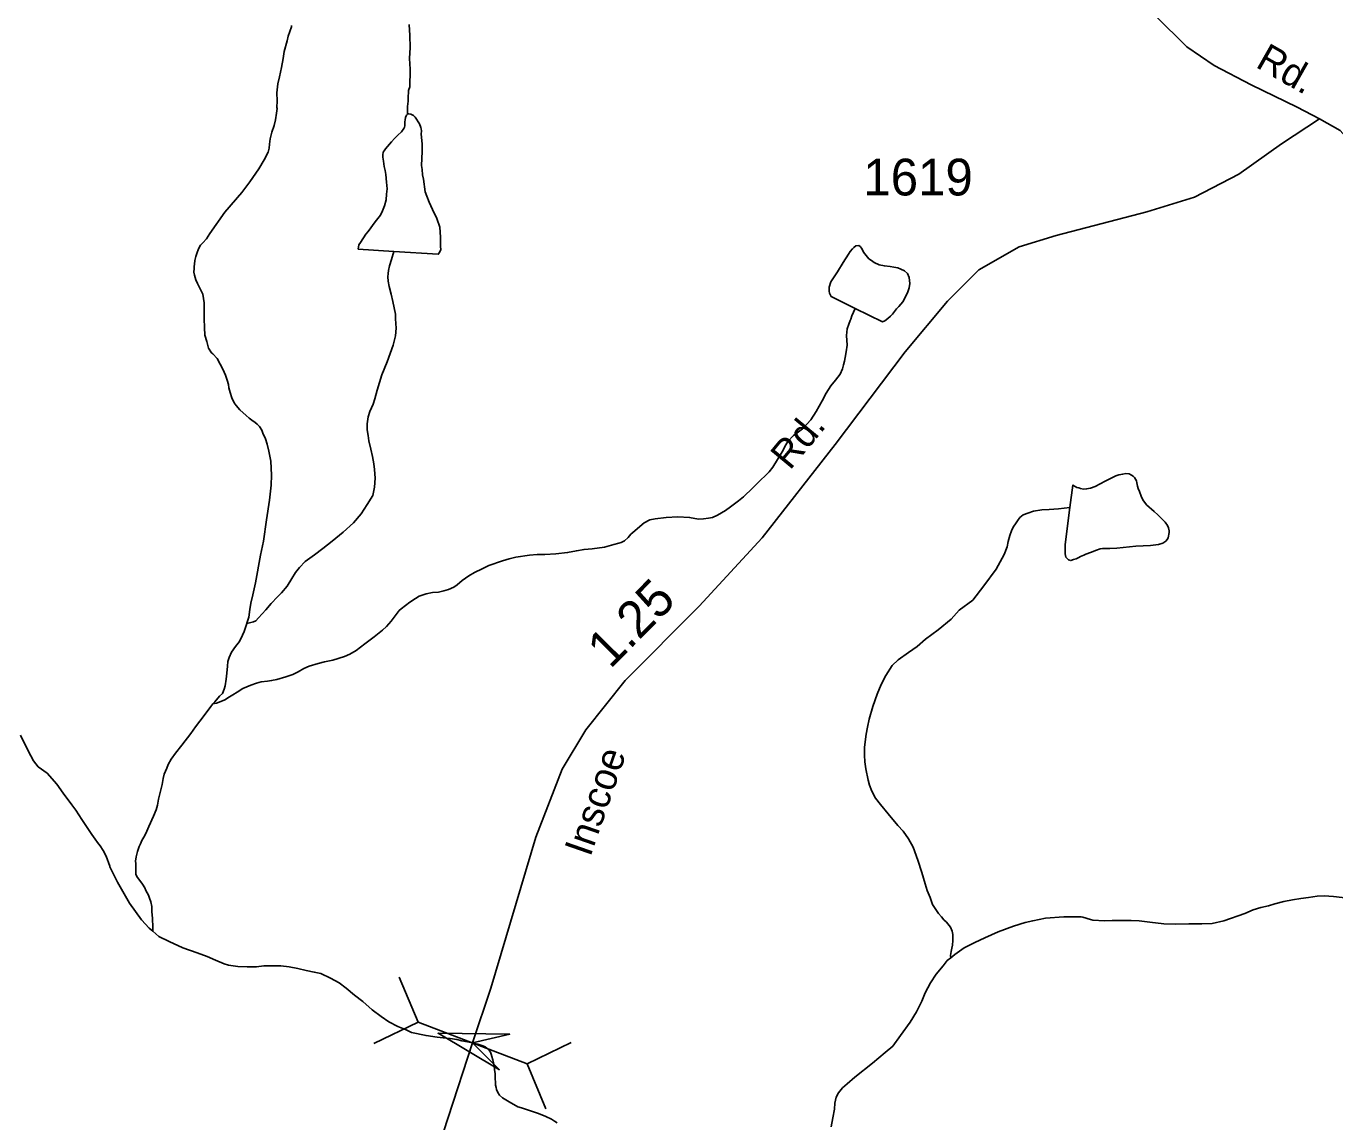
# Model space of a CAD drawing. Extents: x 2126262 to 2293712, y 749403 to 919119.
# Drawn here: x 2263203 to 2267650, y 846714 to 850438 of the extents above; entities that cross this region are included whole.
import ezdxf

# ---------------------------------------------------------------- set-up
doc = ezdxf.new("R2010")
doc.units = 0
for name, color, linetype in [('Exist Hydrographic Creek Single Shore', 7, 'Continuous'), ('Exist Hydrographic Misc Water Feature', 7, 'Continuous'), ('Exist Hydrographic Pond Under 1500 Sq Ft', 7, 'Continuous'), ('Exist Road Secondary Mileage Hundredths English Label', 7, 'Continuous'), ('Exist Road Secondary Structure Pipe Attributed CELL', 7, 'Continuous'), ('Exist Road Secondary Structure Pipe CELL', 7, 'Continuous'), ('Exist Road Secondary Type 51 Attributed', 7, 'Continuous'), ('Exist Road Secondary Type 51 Label', 7, 'Continuous'), ('Exist Road Secondary Type 51 Number Label', 7, 'Continuous')]:
    doc.layers.add(name, color=color, linetype=linetype)

msp = doc.modelspace()

# ---------------------------------------------------------------- linework, layer by layer
at = {"layer": 'Exist Hydrographic Creek Single Shore'}
for points in [[(2263183.7, 848027.7), (2263210.2, 847974.7), (2263228.5, 847940.5), (2263244.5, 847920.5), (2263274.8, 847898.6), (2263306.9, 847861.2), (2263329.5, 847831.2), (2263357.9, 847791.9), (2263372, 847773.6), (2263392, 847742), (2263408.5, 847718), (2263426.7, 847690.4), (2263437.2, 847674.8), (2263446.1, 847663.8), (2263455, 847652.1), (2263464.9, 847636.5), (2263475, 847616.6), (2263487.4, 847582.6), (2263487.4, 847580.9), (2263513.8, 847528.9), (2263554.7, 847457.5), (2263595.1, 847399.9), (2263621.5, 847372.5), (2263633.4, 847361.4)], [(2263633.4, 847361.4), (2263653.7, 847343.9), (2263689.7, 847326.8), (2263735.8, 847305.2), (2263784.4, 847287.8), (2263818.2, 847275.6), (2263846.2, 847263.5), (2263876.4, 847250.7), (2263890.4, 847246.2), (2263922.5, 847242.2), (2263954.3, 847240.9), (2263986.4, 847240.9), (2264010.4, 847243.7), (2264042.6, 847244), (2264068.5, 847244.1), (2264096.6, 847240.3), (2264126.3, 847234.7), (2264154.4, 847228.6), (2264182.5, 847223.1), (2264198.5, 847219.5), (2264204.4, 847217.7), (2264237.5, 847202.3), (2264266.7, 847185.9), (2264290.9, 847168.3), (2264319.3, 847144.8), (2264347.4, 847122.9), (2264379.6, 847095), (2264409.6, 847071.4), (2264435.8, 847053.8), (2264466, 847037.4), (2264494.3, 847026.4), (2264512.2, 847017.8), (2264562.4, 847006.9), (2264600.4, 847001.2), (2264620.7, 846999.1), (2264644.6, 846997), (2264666.5, 846993.9), (2264683.5, 846989.6), (2264715.5, 846982.9), (2264727.6, 846980), (2264738.3, 846977.7), (2264754.6, 846972.4), (2264762.7, 846968.3), (2264769.8, 846963.2), (2264777.9, 846955.5), (2264780.7, 846950.6), (2264783.8, 846943.3), (2264786, 846935.7), (2264789, 846924.1), (2264791.1, 846914.3), (2264793.2, 846904.4), (2264795.2, 846890.6), (2264796.4, 846884.6), (2264797.5, 846876.4), (2264797.4, 846870.8), (2264797.5, 846858.4), (2264797.7, 846850.2), (2264797.9, 846844.6), (2264798.4, 846838), (2264799.9, 846830.4), (2264801.4, 846823.8), (2264806.1, 846813.3), (2264811.8, 846804.9), (2264822.1, 846794.9), (2264845.1, 846781.3), (2264874.3, 846764.9), (2264886.3, 846761.4), (2264910.5, 846753.7), (2264944.3, 846742.2), (2264969.7, 846731.8), (2264988.9, 846722.5), (2264998.2, 846715.8), (2265007.6, 846710.7)]]:
    msp.add_lwpolyline(points, dxfattribs=at)
at = {"layer": 'Exist Hydrographic Misc Water Feature'}
for points in [[(2264105.3, 850440.8), (2264105.2, 850436.5), (2264093.4, 850405), (2264089.8, 850388.6), (2264079.9, 850352.8), (2264076.4, 850328.2), (2264070.5, 850297.8), (2264064.6, 850266.2), (2264058.9, 850242.3), (2264055.3, 850212.2), (2264055.7, 850184.3), (2264055.6, 850162), (2264055.8, 850158.1), (2264053.8, 850142.4), (2264050.8, 850120.5), (2264046.1, 850100.9), (2264038.4, 850078.1), (2264032.7, 850055.9), (2264030.3, 850037.3), (2264029.1, 850024.2), (2264025.2, 850010.1), (2264011.5, 849983.5), (2263993.8, 849953.4), (2263963.7, 849909.1), (2263936.4, 849872.6), (2263878.9, 849806.5), (2263827.9, 849733.8), (2263816, 849716), (2263803.9, 849701.5), (2263796.2, 849693.4), (2263792.2, 849687.9), (2263787.4, 849678.2), (2263784.6, 849669.1), (2263782.5, 849661.9), (2263780.3, 849655.4), (2263776.8, 849641.4), (2263774.9, 849629.3), (2263773.7, 849621.1), (2263773.6, 849614.5), (2263773.3, 849602.1), (2263775.1, 849591.5), (2263779.3, 849575.7), (2263785, 849563.5), (2263791, 849552.5), (2263803.9, 849527), (2263807.9, 849498), (2263808.3, 849470.1), (2263808.4, 849443.9), (2263808.8, 849413.7), (2263810.9, 849388.1), (2263817.3, 849366), (2263823.1, 849343.6), (2263833.6, 849327.9), (2263837.4, 849324.6), (2263851.9, 849308.5), (2263862.6, 849289.6), (2263871.1, 849273), (2263880.9, 849252.2), (2263886.1, 849235), (2263890.4, 849220.8), (2263892.4, 849208.6), (2263896.7, 849192.8), (2263902.6, 849174.6), (2263910.1, 849158.1), (2263916.8, 849149.1), (2263929.3, 849134.7), (2263950.5, 849114.6), (2263961.5, 849105.5), (2263969.9, 849099.4), (2263981.5, 849091), (2263988.3, 849085.3), (2263995.7, 849077.6), (2264003.6, 849065.3), (2264008, 849055.3), (2264016.1, 849035.5), (2264022.3, 849018), (2264028.4, 848994.2), (2264034.9, 848959.7), (2264037.2, 848912), (2264035.5, 848877.6), (2264029.8, 848827.6), (2264020.2, 848759.9), (2264009.2, 848687.9), (2263999.7, 848639.6), (2263982.7, 848545.8), (2263973, 848505), (2263967.1, 848477.3), (2263963.4, 848455), (2263959.9, 848428.9), (2263953.6, 848409.3), (2263953.5, 848407.7)], [(2264504.9, 850444), (2264507, 850406.2), (2264507.8, 850365.9), (2264506.1, 850328.2)], [(2264506.1, 850328.2), (2264508, 850292), (2264508.4, 850268.4), (2264506.8, 850254.3), (2264506.7, 850232.4), (2264502.8, 850220), (2264503, 850211.8), (2264501.1, 850200.3), (2264501, 850193.8), (2264501.1, 850183.9), (2264499.4, 850165.9), (2264499.3, 850157.7), (2264499.5, 850139.7)], [(2264452.1, 849672.6), (2264444.3, 849644.9), (2264438.3, 849623.7), (2264434.4, 849608), (2264432.9, 849597.6), (2264432.6, 849586.1), (2264433.6, 849571.3), (2264436.9, 849553.2), (2264443.2, 849527.5), (2264449.6, 849502.1), (2264453.7, 849481.4), (2264457.9, 849459.9), (2264457.9, 849443.5), (2264460.5, 849411.7), (2264458.6, 849386.1), (2264450.8, 849353.5), (2264429.6, 849297.5), (2264411.9, 849253.6), (2264396.4, 849201.4), (2264388.6, 849171.1), (2264382.6, 849153.2), (2264371.3, 849128.2), (2264365.4, 849110.9), (2264361.6, 849086.4), (2264361.5, 849066.7), (2264365.7, 849046.9), (2264367.9, 849028.8), (2264374.2, 849000.8), (2264380.6, 848975.4), (2264384.7, 848950.8), (2264386.9, 848931), (2264388.9, 848901.5), (2264387.3, 848871), (2264381.8, 848843.2), (2264362.1, 848812.5), (2264342.1, 848781.1), (2264315.9, 848750.5), (2264280.8, 848718.4), (2264243.1, 848688), (2264211.4, 848663.1), (2264183.4, 848641.7), (2264151.8, 848618.4), (2264132, 848598.5), (2264118.2, 848580.7), (2264106.3, 848560.3), (2264090.7, 848534.4), (2264070.8, 848511.8), (2264057.1, 848498.3), (2264035.3, 848475.8), (2264017.2, 848453.9), (2264005.4, 848441), (2263993.3, 848427.5), (2263983.6, 848416.9), (2263975.6, 848413.1), (2263953.5, 848407.7)], [(2266020.2, 849478.4), (2266009.2, 849454), (2266005.4, 849441.9), (2266003.6, 849437.7), (2265999.4, 849425.7), (2265993.5, 849409.4), (2265991.1, 849386.5), (2265992.7, 849354.3), (2265990.3, 849331.4), (2265986.6, 849311.8), (2265984.7, 849299.7), (2265980.8, 849287.3), (2265976.9, 849273.6), (2265969, 849255.7), (2265953.2, 849235.4), (2265937.7, 849215.4), (2265921.8, 849191.1), (2265908.1, 849165.2), (2265888.3, 849128.5), (2265870.3, 849100.3), (2265841.2, 849069.8), (2265822.8, 849056.1), (2265811.2, 849046.5), (2265791.7, 849026.5), (2265781.9, 849009.3), (2265775.4, 848997.3), (2265740.1, 848939.7), (2265728.3, 848923.5), (2265686.7, 848882.7), (2265672.7, 848868.9), (2265640.9, 848838.4), (2265624.2, 848825), (2265597.2, 848804.2), (2265579.6, 848792.1), (2265552.3, 848775.6), (2265536.1, 848768.4), (2265521.6, 848765.5), (2265505.2, 848763.5), (2265487.8, 848762.9), (2265457.7, 848768.4), (2265417.7, 848770.2), (2265377.7, 848767.8), (2265340.2, 848763.6), (2265322.1, 848759.8), (2265303.8, 848749.6), (2265288.2, 848737.5), (2265272.1, 848723.1), (2265258.4, 848711.2), (2265248.7, 848700.6), (2265236.6, 848689.4), (2265225.4, 848683), (2265216.8, 848680.9), (2265200.6, 848676.3), (2265168.6, 848667.8), (2265126.8, 848661.5), (2265098.9, 848659.4), (2265072.9, 848655), (2265042.9, 848649.1), (2265003.5, 848644.4), (2264965.4, 848642.5), (2264939.2, 848642.4), (2264913.2, 848639.7), (2264867.1, 848633.1), (2264844.1, 848628), (2264821.6, 848620.9), (2264775.7, 848604.8), (2264752.8, 848593.8), (2264726.3, 848581.2), (2264708, 848570.1), (2264685.1, 848554.2), (2264668.1, 848539.8), (2264656.4, 848531.8), (2264638.5, 848523), (2264622.4, 848519.4), (2264604.6, 848514.9), (2264584.5, 848512.7), (2264562.4, 848508.2), (2264539.3, 848500.5), (2264526.7, 848492.5), (2264507.1, 848479.8), (2264477.1, 848457.5), (2264471.1, 848452), (2264443.4, 848415.5), (2264427.3, 848397.2), (2264413.9, 848385), (2264385.9, 848362.6), (2264354.3, 848338.7), (2264324.3, 848316.3), (2264302.7, 848303.7), (2264284.5, 848295.8), (2264244.9, 848283.5), (2264216.9, 848277.6), (2264195.1, 848271.5), (2264165.1, 848263.2), (2264147.2, 848254.4), (2264127.6, 848243.3), (2264109.4, 848234.9)], [(2266750.4, 848802.3), (2266711.3, 848798.2), (2266679.1, 848795.6), (2266654.8, 848793.8), (2266626.8, 848789.4), (2266607, 848783.3), (2266591.1, 848777), (2266580.5, 848768.1), (2266571.7, 848756.8), (2266567.6, 848750.3), (2266557.5, 848735.1), (2266551.6, 848722.8), (2266546.1, 848706.5), (2266540.1, 848686.3), (2266536.4, 848668.3), (2266526.7, 848642.3), (2266499.1, 848592), (2266457.6, 848535.5), (2266420.2, 848487.7), (2266374.2, 848452.6), (2266346.6, 848423), (2266302.9, 848386.1), (2266259.3, 848354.2), (2266231.5, 848329.2), (2266201.6, 848309.5), (2266166, 848284.7), (2266145.9, 848264.8), (2266124.5, 848230.8), (2266108.8, 848200.6), (2266095.7, 848167.4), (2266080, 848125.7), (2266067.7, 848082.7), (2266061.9, 848055.6), (2266058.1, 848032.1), (2266054.6, 848005.9), (2266052.6, 847986.3), (2266052, 847960.7), (2266053.2, 847937.7), (2266056.6, 847914), (2266064.7, 847875.1), (2266069.6, 847858), (2266077, 847838.1), (2266090, 847813.9), (2266106.6, 847792.3), (2266132.8, 847760.6), (2266165.1, 847721.5), (2266183.4, 847701.5), (2266201.6, 847675.5), (2266217.7, 847647.3), (2266233.9, 847603.6), (2266246.4, 847561.4), (2266258.8, 847523.4), (2266265.2, 847499.7), (2266275.2, 847476.5), (2266283.5, 847452.4), (2266289.6, 847442.4), (2266303.9, 847422.4), (2266313.8, 847410.1), (2266322.2, 847400.7), (2266330.2, 847392.4), (2266344.3, 847375), (2266350.2, 847362.4), (2266352.3, 847350.9), (2266352.4, 847342.7), (2266352.5, 847330.6), (2266350.9, 847314.9), (2266348.7, 847304.4), (2266347.1, 847293), (2266344.9, 847278.9), (2266345.1, 847271.7)], [(2263953.5, 848407.7), (2263944.1, 848381), (2263938.3, 848368.6), (2263928.3, 848346.9), (2263914.5, 848329.1), (2263900.7, 848310.4), (2263893.1, 848292.5), (2263888.9, 848278.8), (2263887.2, 848262.4), (2263885.4, 848238.5), (2263883.4, 848218.2), (2263879.6, 848196), (2263876.1, 848184.6), (2263869.9, 848170), (2263860.2, 848160.3), (2263844.1, 848142), (2263837.7, 848134.5)], [(2264109.4, 848234.9), (2264085.6, 848226.2), (2264055.6, 848217.9), (2264037.4, 848214), (2264023.6, 848212), (2264001.3, 848209.2), (2263985.8, 848205.3), (2263966.9, 848198.5), (2263939.8, 848186.5), (2263920.2, 848174.8), (2263905.9, 848165.9), (2263894.3, 848159), (2263878, 848148.5), (2263864.4, 848142.2), (2263849.5, 848136.9), (2263837.7, 848134.5)], [(2263837.7, 848134.5), (2263830.6, 848125.8), (2263808, 848095.1), (2263779, 848057), (2263762.5, 848034.4), (2263731.8, 847994.1), (2263710.5, 847966.6), (2263696.3, 847946.6), (2263686.1, 847928.8), (2263680.9, 847915.7), (2263672, 847895.3), (2263668.7, 847880.6), (2263665, 847860.3), (2263661.4, 847842.3), (2263657.1, 847828.3), (2263653.5, 847810.4), (2263649.5, 847790.1), (2263644.6, 847774.5), (2263635.9, 847753.3), (2263620.1, 847717.6), (2263610.4, 847694.2), (2263603.6, 847681.2), (2263596.8, 847669.8), (2263591.6, 847659.1), (2263586.9, 847649.4), (2263581.6, 847632.4), (2263577.3, 847615.1), (2263575.3, 847599.8), (2263575.5, 847591.6), (2263575.5, 847577.5), (2263575.7, 847569.2), (2263575.6, 847565.3), (2263576, 847555.5), (2263579.8, 847547.8), (2263599, 847521.2), (2263606.3, 847509.6), (2263610.3, 847499.7), (2263618.5, 847484.1), (2263622.6, 847474.1), (2263626.6, 847461.6), (2263630.5, 847446.1), (2263630.8, 847428), (2263633, 847405.7), (2263633.1, 847395.9), (2263633.2, 847384.4), (2263633.6, 847372.2), (2263633.4, 847361.4)], [(2267704.9, 847473.1), (2267645.6, 847479.9), (2267614.5, 847482.2), (2267590.5, 847480.4), (2267560.9, 847476.1), (2267535, 847473.3), (2267506.7, 847469), (2267476.7, 847463.1), (2267447, 847454.5), (2267424.9, 847448.4), (2267398.9, 847442.4), (2267372.8, 847434), (2267344.3, 847422.2), (2267273.3, 847397.4), (2267233.4, 847388.4), (2267198.6, 847386.8), (2267154, 847386.8), (2267107.7, 847386.1), (2267069.7, 847386.9), (2267021.6, 847392.8), (2266985.6, 847396.8), (2266957.8, 847398.4), (2266937.8, 847397.8), (2266917.8, 847398.2), (2266893.8, 847398.1), (2266867.6, 847397.6), (2266827.6, 847399.4), (2266819.7, 847401.2), (2266793.7, 847409), (2266787.5, 847410.8), (2266729.7, 847410.3), (2266667.6, 847406), (2266623.8, 847397.1), (2266597.8, 847391.1), (2266558.5, 847379.4), (2266506, 847360.2), (2266460.6, 847339.8), (2266426.5, 847323.1), (2266390.7, 847305.2), (2266359.1, 847282.9), (2266345.1, 847271.7)], [(2266345.1, 847271.7), (2266333.4, 847262.7), (2266319.2, 847244.3), (2266295.4, 847216), (2266276, 847186.2), (2266258.3, 847152.1), (2266246.5, 847123.5), (2266228.7, 847087.8), (2266207, 847053.1), (2266173.9, 847006.9), (2266147.9, 846971.4), (2266122.2, 846949), (2266079.2, 846913.1), (2266019.1, 846865.8), (2265993.4, 846843.4), (2265977.4, 846829), (2265963.6, 846812.9), (2265955.4, 846797.6), (2265951.7, 846777), (2265950, 846757.4), (2265944.1, 846727.3), (2265938.5, 846696.9)]]:
    msp.add_lwpolyline(points, dxfattribs=at)
at = {"layer": 'Exist Hydrographic Pond Under 1500 Sq Ft'}
for points in [[(2264499.5, 850139.7), (2264495.5, 850135.8), (2264491.8, 850128.4), (2264490.9, 850120.2), (2264490.1, 850113.7), (2264490, 850108.1), (2264489.9, 850099.9), (2264488.4, 850095), (2264486.4, 850090.1), (2264478.6, 850078.8), (2264466.2, 850067.6), (2264454.5, 850056.3), (2264444.5, 850045.7), (2264438.1, 850037.7), (2264430.7, 850029.6), (2264424.9, 850021.5), (2264420.2, 850015.1), (2264416.8, 850009.6), (2264415, 850001.4), (2264414.8, 849993.2), (2264417.2, 849979), (2264419.4, 849961), (2264423.4, 849947.8), (2264425.7, 849933.9), (2264427.8, 849907.6), (2264430, 849885.3), (2264428.3, 849867.3), (2264426.6, 849847.6), (2264420.9, 849827.4), (2264414.7, 849811.2), (2264407.1, 849795.6), (2264389.3, 849773), (2264365.3, 849740.7), (2264357.6, 849731), (2264339.6, 849702.8), (2264333.9, 849694.8), (2264331.9, 849680.7), (2264452.1, 849672.6)], [(2264452.1, 849672.6), (2264603.8, 849662.9), (2264607.9, 849669.4), (2264612, 849679.1), (2264611.6, 849689), (2264611.7, 849697.2), (2264611.3, 849709.3), (2264611.6, 849720.8), (2264609.3, 849755.3), (2264599.1, 849785), (2264584.6, 849814.8), (2264572.4, 849840.7), (2264564.3, 849860.5), (2264558.7, 849875.4), (2264553.7, 849918.8), (2264550.4, 849933.6), (2264549.4, 849951), (2264547.1, 849964.9), (2264548.7, 850012.4), (2264548.6, 850038.6), (2264546, 850070.8), (2264546.2, 850082.3), (2264546, 850088.9), (2264544.5, 850094.5), (2264539.8, 850106.1), (2264525.6, 850128.7), (2264519.8, 850134.4), (2264517.5, 850136), (2264511, 850138.8), (2264503.5, 850140.6), (2264499.5, 850139.7)], [(2266020.2, 849478.4), (2265938.7, 849519.4), (2265932.7, 849531), (2265931.6, 849537.6), (2265932.5, 849550.7), (2265938.1, 849569.6), (2265959.8, 849603.6), (2265979.5, 849635), (2265997.5, 849663.5), (2266002.9, 849672.3), (2266011.3, 849681.9), (2266015.3, 849686.1), (2266023, 849691.5), (2266032.9, 849692.3), (2266037.4, 849688.9), (2266043.1, 849682.2), (2266049.1, 849670.6), (2266053.3, 849664), (2266062.5, 849653), (2266067.4, 849648), (2266075.4, 849642.2), (2266085.4, 849634.5), (2266101.7, 849627.6), (2266119.7, 849623.3), (2266139.6, 849621.2), (2266151.7, 849619.3), (2266165.8, 849617.4), (2266175.5, 849612.9), (2266187.9, 849607.1), (2266197.8, 849597.7), (2266203.8, 849583.8), (2266206.3, 849564), (2266204.4, 849549.3), (2266197.8, 849532.1), (2266182.7, 849501.2), (2266168.9, 849485.1), (2266160.9, 849477.1), (2266147.1, 849459.3), (2266141, 849452.9), (2266131, 849444.9), (2266121.7, 849436.9), (2266113.4, 849433.1), (2266020.2, 849478.4)], [(2266750.4, 848802.3), (2266760.2, 848878.5), (2266774.1, 848870.7), (2266780, 848868.9), (2266786.2, 848866.5), (2266796.3, 848864.6), (2266806.8, 848865.1), (2266820, 848868.1), (2266836.2, 848873.6), (2266870, 848891.6), (2266905.8, 848909.9), (2266916.1, 848913), (2266929.6, 848916), (2266939.8, 848917.4), (2266951.6, 848916.2), (2266959.7, 848912.1), (2266965.5, 848908.7), (2266969.7, 848904.3), (2266976, 848892.7), (2266977.5, 848886.1), (2266980.2, 848874.6), (2266982.3, 848866.4), (2266986.4, 848856.4), (2266992.6, 848840.9), (2266998.3, 848828.3), (2267010.4, 848811.6), (2267036.8, 848789.1), (2267049, 848777.4), (2267074.4, 848752.3), (2267081.4, 848741.3), (2267085.5, 848733), (2267087.6, 848723.1), (2267087.5, 848717.5), (2267086.7, 848711.7), (2267085.6, 848705.1), (2267083.8, 848699.6), (2267080.7, 848693.1), (2267075.7, 848687.3), (2267065.7, 848680.9), (2267051.5, 848676.3), (2267023.9, 848672.9), (2266974, 848670.7), (2266909.9, 848663.8), (2266886, 848663.3), (2266862, 848663.2), (2266853.4, 848661.7), (2266840.2, 848657.1), (2266820.1, 848649.3), (2266804.2, 848643.1), (2266797.6, 848639.9), (2266786.6, 848635.2), (2266780.7, 848632.1), (2266771.7, 848628), (2266762.5, 848624.9), (2266752.9, 848621.8), (2266745.4, 848624.6), (2266740.6, 848628.6), (2266736.7, 848633), (2266734.4, 848644.5), (2266734.1, 848648.5), (2266734.3, 848656), (2266733.9, 848670.8), (2266734, 848676.3), (2266750.4, 848802.3)]]:
    msp.add_lwpolyline(points, dxfattribs=at)
at = {"layer": 'Exist Road Secondary Structure Pipe Attributed CELL'}
msp.add_lwpolyline([(2264812.2, 846890), (2264602.9, 847015.1), (2264846.7, 847011.4), (2264720.2, 846981.8)], close=True, dxfattribs=at)
at = {"layer": 'Exist Road Secondary Structure Pipe CELL'}
for p, q in [((2264470.7, 847206), (2264534.8, 847052.3)), ((2264384.7, 846979.9), (2264534.8, 847052.3)), ((2264534.8, 847052.3), (2264905.6, 846911.3)), ((2265055.7, 846983.7), (2264905.6, 846911.3)), ((2264969.7, 846757.6), (2264905.6, 846911.3))]:
    msp.add_line(p, q, dxfattribs=at)
at = {"layer": 'Exist Road Secondary Type 51 Attributed'}
for points in [[(2265146.2, 854302.4), (2265146.2, 854165.6), (2265135, 853654.6), (2265118.2, 852855.2), (2265137.7, 852609.5), (2265159.7, 852488.2), (2265209.9, 852407.3), (2265391.3, 852267.6), (2265688.3, 852091), (2265826.1, 851964.4), (2266001.7, 851754.7), (2266151.5, 851579.5), (2266263.2, 851439.6), (2266499.6, 851151.1), (2267041.2, 850473.4), (2267147, 850368.2), (2267240.2, 850304.2), (2267366.5, 850239.1), (2267522.7, 850163.2), (2267598.1, 850123.8)], [(2264720.2, 846981.8), (2264781.9, 847167.9), (2264935.3, 847681.7), (2265024.4, 847912.2), (2265105.3, 848046.2), (2265239.3, 848213.8), (2265489.9, 848466.8), (2265704.7, 848698.6), (2265952.6, 849015.9), (2266189.8, 849331.5), (2266334.6, 849503.5), (2266440.6, 849609.6), (2266577.3, 849687.8), (2266702.9, 849726.9), (2267011.6, 849807), (2267173.4, 849857.3), (2267324.1, 849935.4), (2267469.2, 850038.8), (2267598.1, 850123.8)], [(2267598.1, 850123.8), (2267668.3, 850083.5), (2267719.9, 850026.3), (2267760.2, 849962.6), (2267814.4, 849848.7), (2267840.4, 849778.3), (2267864.3, 849679.6), (2267894.6, 849452.9), (2267930.4, 849255.6), (2267971.1, 849090.7), (2268006.9, 848971.5), (2268049.2, 848888), (2268090.4, 848822.9), (2268177.7, 848689.5), (2268263.3, 848584.3), (2268308.9, 848516), (2268359.3, 848392.4), (2268384.3, 848291.5), (2268403.2, 848166.8), (2268408.7, 848046.5), (2268409.7, 847907.7), (2268409.7, 847805.7), (2268413.6, 847673.5)], [(2264270, 844896.3), (2264277.1, 845180.4), (2264283.6, 845421.1), (2264292.8, 845514.4), (2264310.1, 845608.7), (2264375.8, 845854.9), (2264465.2, 846158.5), (2264554.1, 846475.2), (2264720.2, 846981.8)]]:
    msp.add_lwpolyline(points, dxfattribs=at)

# ---------------------------------------------------------------- texts
at = {"layer": 'Exist Road Secondary Mileage Hundredths English Label'}
msp.add_text('1.25', height=125, rotation=45.2719, dxfattribs=at).set_placement((2265187.8, 848250.7))
at = {"layer": 'Exist Road Secondary Type 51 Label'}
for s, rotation, p in [('Rd.', 330.4233, (2267377.5, 850301.3)), ('Rd.', 50.3738, (2265798.6, 848926.3)), ('Inscoe', 70.8145, (2265120.2, 847611.6))]:
    msp.add_text(s, height=95, rotation=rotation, dxfattribs=at).set_placement(p)
at = {"layer": 'Exist Road Secondary Type 51 Number Label'}
msp.add_text('1619', height=125, dxfattribs=at).set_placement((2266048.3, 849862.9))

doc.saveas('drawing.dxf')
